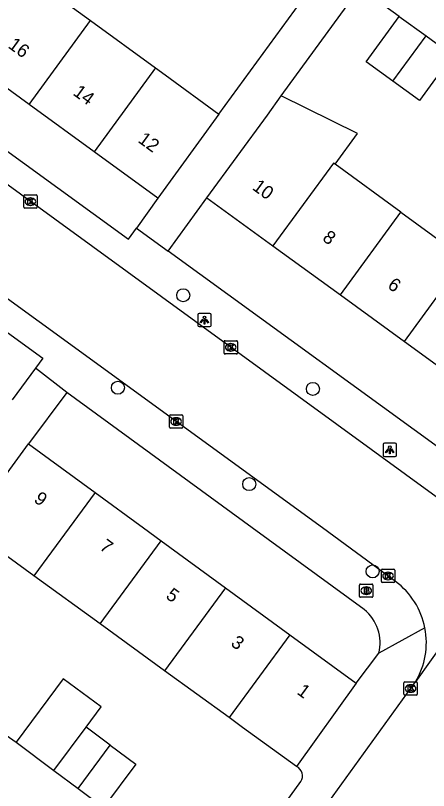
# Model space of a CAD drawing. Extents: x 159675 to 160530, y 382179 to 382901.
# Drawn here: x 160175.7 to 160206.8, y 382480.2 to 382538.5 of the extents above; entities that cross this region are included whole.
import ezdxf

# ---------------------------------------------------------------- set-up
doc = ezdxf.new("R2010")
doc.units = 0
for name, color, linetype in [('IMGEO_Boom', 7, 'Continuous'), ('IMGEO_Brandkraan', 7, 'Continuous'), ('IMGEO_Kolk', 7, 'Continuous'), ('IMGEO_Lichtpunt', 7, 'Continuous'), ('IMGEO_Pand', 7, 'Continuous'), ('IMGEO_Pand_nummerreeks', 7, 'Continuous'), ('IMGEO_Rijbaan_lokaal_gesloten', 7, 'Continuous'), ('IMGEO_Rijbaan_lokaal_open', 7, 'Continuous'), ('IMGEO_Voetpad_open', 7, 'Continuous')]:
    doc.layers.add(name, color=color, linetype=linetype)

msp = doc.modelspace()

# ---------------------------------------------------------------- linework, layer by layer
at = {"layer": 'IMGEO_Boom'}
for centre in [(160188.329, 382517.49), (160183.419, 382510.533), (160198.068, 382510.442), (160193.284, 382503.282), (160202.556, 382496.725)]:
    msp.add_circle(centre, 0.489, dxfattribs=at)
at = {"layer": 'IMGEO_Brandkraan'}
for p, q in [((160201.579, 382494.846), (160201.579, 382495.698)), ((160201.654, 382495.772), (160202.506, 382495.772)), ((160202.58, 382495.698), (160202.58, 382494.846)), ((160202.067, 382495.552), (160202.092, 382495.552)), ((160202.506, 382494.772), (160201.654, 382494.772)), ((160202.09, 382494.992), (160202.065, 382494.992))]:
    msp.add_line(p, q, dxfattribs=at)
for points in [[(160201.579, 382494.846), (160201.579, 382495.698)], [(160201.654, 382495.772), (160202.506, 382495.772)], [(160202.58, 382495.698), (160202.58, 382494.846)], [(160201.927, 382495.472), (160201.927, 382495.072), (160202.14, 382495.072)], [(160202.158, 382495.472), (160201.927, 382495.472)], [(160202.106, 382495.391), (160202.052, 382495.391), (160202.052, 382495.315)], [(160202.052, 382495.315), (160202.105, 382495.315)], [(160202.114, 382495.239), (160202.052, 382495.239), (160202.052, 382495.158)], [(160202.052, 382495.158), (160202.114, 382495.158)], [(160202.506, 382494.772), (160201.654, 382494.772)]]:
    msp.add_lwpolyline(points, dxfattribs=at)
for centre, radius, start, end in [((160201.656, 382495.696), 0.0765, 91.55205, 178.44795), ((160201.656, 382495.696), 0.0765, 91.55205, 178.44795), ((160202.504, 382495.696), 0.0765, 1.55205, 88.44795), ((160202.504, 382495.696), 0.0765, 1.55205, 88.44795), ((160202.107, 382495.353), 0.0379, 267.82845, 90.93552), ((160202.115, 382495.198), 0.0404, 269.87594, 90.50774), ((160202.146, 382495.323), 0.251, 268.66757, 293.53466), ((160202.162, 382495.327), 0.145, 59.4692, 91.53667), ((160202.187, 382495.374), 0.0922, 285.51372, 58.15012), ((160202.192, 382495.182), 0.105, 301.31148, 78.98903), ((160201.656, 382494.848), 0.0765, 181.55205, 268.44795), ((160201.656, 382494.848), 0.0765, 181.55205, 268.44795), ((160202.504, 382494.848), 0.0765, 271.55205, 358.44795), ((160202.504, 382494.848), 0.0765, 271.55205, 358.44795)]:
    msp.add_arc(centre, radius, start, end, dxfattribs=at)
for centre, major_axis, ratio, start_param, end_param in [((160202.066, 382495.272), (-0.387, 0.002), 0.722429, 4.712389, 7.853982), ((160202.091, 382495.272), (-0.39, 0.002), 0.717154, 1.570796, 4.712389)]:
    msp.add_ellipse(centre, major_axis=major_axis, ratio=ratio, start_param=start_param, end_param=end_param, dxfattribs=at)
at = {"layer": 'IMGEO_Kolk'}
for p, q in [((160176.346, 382524.1), (160176.346, 382524.952)), ((160176.421, 382525.026), (160177.273, 382525.026)), ((160176.834, 382524.806), (160176.859, 382524.806)), ((160177.347, 382524.952), (160177.347, 382524.1)), ((160176.857, 382524.246), (160176.832, 382524.246)), ((160177.273, 382524.026), (160176.421, 382524.026)), ((160191.393, 382513.143), (160191.393, 382513.995)), ((160191.468, 382514.069), (160192.32, 382514.069)), ((160191.881, 382513.849), (160191.906, 382513.849)), ((160192.394, 382513.995), (160192.394, 382513.143)), ((160191.904, 382513.289), (160191.879, 382513.289)), ((160192.32, 382513.069), (160191.468, 382513.069)), ((160187.372, 382508.493), (160188.224, 382508.493)), ((160187.297, 382507.567), (160187.297, 382508.419)), ((160187.785, 382508.273), (160187.81, 382508.273)), ((160188.298, 382508.419), (160188.298, 382507.567)), ((160188.224, 382507.493), (160187.372, 382507.493)), ((160187.808, 382507.713), (160187.783, 382507.713)), ((160203.212, 382495.953), (160203.212, 382496.805)), ((160203.287, 382496.879), (160204.139, 382496.879)), ((160204.213, 382496.805), (160204.213, 382495.953)), ((160203.7, 382496.659), (160203.725, 382496.659)), ((160204.139, 382495.879), (160203.287, 382495.879)), ((160203.723, 382496.099), (160203.698, 382496.099)), ((160204.912, 382487.487), (160204.912, 382488.339)), ((160204.987, 382488.413), (160205.839, 382488.413)), ((160205.4, 382488.193), (160205.425, 382488.193)), ((160205.913, 382488.339), (160205.913, 382487.487)), ((160205.423, 382487.633), (160205.398, 382487.633)), ((160205.839, 382487.413), (160204.987, 382487.413))]:
    msp.add_line(p, q, dxfattribs=at)
for points in [[(160176.346, 382524.1), (160176.346, 382524.952)], [(160176.421, 382525.026), (160177.273, 382525.026)], [(160177.347, 382524.952), (160177.347, 382524.1)], [(160176.667, 382524.726), (160176.79, 382524.726), (160176.79, 382524.575), (160176.92, 382524.726), (160177.084, 382524.726), (160176.938, 382524.575), (160177.091, 382524.326), (160176.939, 382524.326), (160176.854, 382524.49), (160176.79, 382524.423), (160176.79, 382524.326), (160176.667, 382524.326), (160176.667, 382524.726)], [(160177.273, 382524.026), (160176.421, 382524.026)], [(160191.393, 382513.143), (160191.393, 382513.995)], [(160191.468, 382514.069), (160192.32, 382514.069)], [(160191.714, 382513.769), (160191.837, 382513.769), (160191.837, 382513.618), (160191.967, 382513.769), (160192.131, 382513.769), (160191.985, 382513.618), (160192.138, 382513.369), (160191.986, 382513.369), (160191.901, 382513.533), (160191.837, 382513.466), (160191.837, 382513.369), (160191.714, 382513.369), (160191.714, 382513.769)], [(160192.394, 382513.995), (160192.394, 382513.143)], [(160192.32, 382513.069), (160191.468, 382513.069)], [(160187.372, 382508.493), (160188.224, 382508.493)], [(160187.297, 382507.567), (160187.297, 382508.419)], [(160187.618, 382508.193), (160187.741, 382508.193), (160187.741, 382508.042), (160187.871, 382508.193), (160188.035, 382508.193), (160187.889, 382508.042), (160188.042, 382507.793), (160187.89, 382507.793), (160187.805, 382507.957), (160187.741, 382507.89), (160187.741, 382507.793), (160187.618, 382507.793), (160187.618, 382508.193)], [(160188.298, 382508.419), (160188.298, 382507.567)], [(160188.224, 382507.493), (160187.372, 382507.493)], [(160203.212, 382495.953), (160203.212, 382496.805)], [(160203.287, 382496.879), (160204.139, 382496.879)], [(160204.213, 382496.805), (160204.213, 382495.953)], [(160203.533, 382496.579), (160203.656, 382496.579), (160203.656, 382496.428), (160203.786, 382496.579), (160203.95, 382496.579), (160203.804, 382496.428), (160203.957, 382496.179), (160203.805, 382496.179), (160203.72, 382496.343), (160203.656, 382496.276), (160203.656, 382496.179), (160203.533, 382496.179), (160203.533, 382496.579)], [(160204.139, 382495.879), (160203.287, 382495.879)], [(160204.912, 382487.487), (160204.912, 382488.339)], [(160204.987, 382488.413), (160205.839, 382488.413)], [(160205.233, 382488.113), (160205.356, 382488.113), (160205.356, 382487.962), (160205.486, 382488.113), (160205.65, 382488.113), (160205.504, 382487.962), (160205.657, 382487.713), (160205.505, 382487.713), (160205.42, 382487.877), (160205.356, 382487.81), (160205.356, 382487.713), (160205.233, 382487.713), (160205.233, 382488.113)], [(160205.913, 382488.339), (160205.913, 382487.487)], [(160205.839, 382487.413), (160204.987, 382487.413)]]:
    msp.add_lwpolyline(points, dxfattribs=at)
for centre, start, end in [((160176.423, 382524.95), 91.55205, 178.44795), ((160176.423, 382524.95), 91.55205, 178.44795), ((160177.271, 382524.95), 1.55205, 88.44795), ((160177.271, 382524.95), 1.55205, 88.44795), ((160176.423, 382524.102), 181.55205, 268.44795), ((160176.423, 382524.102), 181.55205, 268.44795), ((160177.271, 382524.102), 271.55205, 358.44795), ((160177.271, 382524.102), 271.55205, 358.44795), ((160191.47, 382513.993), 91.55205, 178.44795), ((160191.47, 382513.993), 91.55205, 178.44795), ((160192.318, 382513.993), 1.55205, 88.44795), ((160192.318, 382513.993), 1.55205, 88.44795), ((160191.47, 382513.145), 181.55205, 268.44795), ((160191.47, 382513.145), 181.55205, 268.44795), ((160192.318, 382513.145), 271.55205, 358.44795), ((160192.318, 382513.145), 271.55205, 358.44795), ((160187.374, 382508.417), 91.55205, 178.44795), ((160187.374, 382508.417), 91.55205, 178.44795), ((160188.222, 382508.417), 1.55205, 88.44795), ((160188.222, 382508.417), 1.55205, 88.44795), ((160187.374, 382507.569), 181.55205, 268.44795), ((160187.374, 382507.569), 181.55205, 268.44795), ((160188.222, 382507.569), 271.55205, 358.44795), ((160188.222, 382507.569), 271.55205, 358.44795), ((160203.289, 382496.803), 91.55205, 178.44795), ((160203.289, 382496.803), 91.55205, 178.44795), ((160204.137, 382496.803), 1.55205, 88.44795), ((160204.137, 382496.803), 1.55205, 88.44795), ((160203.289, 382495.955), 181.55205, 268.44795), ((160203.289, 382495.955), 181.55205, 268.44795), ((160204.137, 382495.955), 271.55205, 358.44795), ((160204.137, 382495.955), 271.55205, 358.44795), ((160204.989, 382488.337), 91.55205, 178.44795), ((160204.989, 382488.337), 91.55205, 178.44795), ((160205.837, 382488.337), 1.55205, 88.44795), ((160205.837, 382488.337), 1.55205, 88.44795), ((160204.989, 382487.489), 181.55205, 268.44795), ((160204.989, 382487.489), 181.55205, 268.44795), ((160205.837, 382487.489), 271.55205, 358.44795), ((160205.837, 382487.489), 271.55205, 358.44795)]:
    msp.add_arc(centre, 0.0765, start, end, dxfattribs=at)
for centre, major_axis, ratio, start_param, end_param in [((160176.833, 382524.526), (-0.387, 0.002), 0.722429, 4.712389, 7.853982), ((160176.858, 382524.526), (-0.39, 0.002), 0.717154, 1.570796, 4.712389), ((160191.88, 382513.569), (-0.387, 0.002), 0.722429, 4.712389, 7.853982), ((160191.905, 382513.569), (-0.39, 0.002), 0.717154, 1.570796, 4.712389), ((160187.784, 382507.993), (-0.387, 0.002), 0.722429, 4.712389, 7.853982), ((160187.809, 382507.993), (-0.39, 0.002), 0.717154, 1.570796, 4.712389), ((160203.699, 382496.379), (-0.387, 0.002), 0.722429, 4.712389, 7.853982), ((160203.724, 382496.379), (-0.39, 0.002), 0.717154, 1.570796, 4.712389), ((160205.399, 382487.913), (-0.387, 0.002), 0.722429, 4.712389, 7.853982), ((160205.424, 382487.913), (-0.39, 0.002), 0.717154, 1.570796, 4.712389)]:
    msp.add_ellipse(centre, major_axis=major_axis, ratio=ratio, start_param=start_param, end_param=end_param, dxfattribs=at)
at = {"layer": 'IMGEO_Lichtpunt'}
for p, q in [((160189.426, 382516.026), (160189.426, 382515.219)), ((160189.426, 382516.026), (160189.426, 382515.219)), ((160190.328, 382516.121), (160189.52, 382516.121)), ((160190.328, 382516.121), (160189.52, 382516.121)), ((160190.422, 382515.219), (160190.422, 382516.026)), ((160190.422, 382515.219), (160190.422, 382516.026)), ((160189.52, 382515.125), (160190.328, 382515.125)), ((160189.52, 382515.125), (160190.328, 382515.125)), ((160203.345, 382506.271), (160203.345, 382505.464)), ((160203.345, 382506.271), (160203.345, 382505.464)), ((160204.247, 382506.366), (160203.439, 382506.366)), ((160204.247, 382506.366), (160203.439, 382506.366)), ((160204.341, 382505.464), (160204.341, 382506.271)), ((160204.341, 382505.464), (160204.341, 382506.271)), ((160203.439, 382505.37), (160204.247, 382505.37)), ((160203.439, 382505.37), (160204.247, 382505.37))]:
    msp.add_line(p, q, dxfattribs=at)
for points in [[(160189.8, 382515.69), (160189.839, 382515.662), (160189.651, 382515.4), (160189.613, 382515.427), (160189.8, 382515.69)], [(160189.902, 382515.642), (160189.949, 382515.642), (160189.949, 382515.32), (160189.902, 382515.32), (160189.902, 382515.642)], [(160190.012, 382515.662), (160190.05, 382515.689), (160190.237, 382515.427), (160190.198, 382515.399), (160190.012, 382515.662)], [(160203.719, 382505.935), (160203.758, 382505.907), (160203.57, 382505.645), (160203.532, 382505.672), (160203.719, 382505.935)], [(160203.821, 382505.887), (160203.868, 382505.887), (160203.868, 382505.565), (160203.821, 382505.565), (160203.821, 382505.887)], [(160203.931, 382505.907), (160203.969, 382505.934), (160204.156, 382505.672), (160204.117, 382505.644), (160203.931, 382505.907)]]:
    msp.add_lwpolyline(points, dxfattribs=at)
for centre in [(160189.925, 382515.824), (160203.844, 382506.069)]:
    msp.add_circle(centre, 0.0994, dxfattribs=at)
for centre, start, end in [((160189.52, 382516.026), 90, 180), ((160189.52, 382516.026), 90, 180), ((160190.328, 382516.026), 0, 90), ((160190.328, 382516.026), 0, 90), ((160189.52, 382515.219), 180, 270), ((160189.52, 382515.219), 180, 270), ((160190.328, 382515.219), 270, 0), ((160190.328, 382515.219), 270, 360), ((160203.439, 382506.271), 90, 180), ((160203.439, 382506.271), 90, 180), ((160204.247, 382506.271), 0, 90), ((160204.247, 382506.271), 0, 90), ((160203.439, 382505.464), 180, 270), ((160203.439, 382505.464), 180, 270), ((160204.247, 382505.464), 270, 0), ((160204.247, 382505.464), 270, 360)]:
    msp.add_arc(centre, 0.0946, start, end, dxfattribs=at)
at = {"layer": 'IMGEO_Pand'}
for points in [[(160176.396, 382541.751), (160181.355, 382538.141)], [(160204.085, 382533.578), (160202.074, 382535.041), (160204.554, 382538.45)], [(160204.554, 382538.45), (160206.567, 382536.986)], [(160176.758, 382531.828), (160181.355, 382538.141)], [(160181.355, 382538.141), (160186.235, 382534.588)], [(160204.085, 382533.578), (160206.567, 382536.986)], [(160206.567, 382536.986), (160208.566, 382535.532)], [(160176.758, 382531.828), (160171.799, 382535.439)], [(160208.566, 382535.532), (160206.086, 382532.123), (160204.085, 382533.578)], [(160186.235, 382534.588), (160181.637, 382528.275)], [(160186.235, 382534.588), (160186.972, 382534.051), (160191.014, 382531.108)], [(160190.112, 382524.801), (160194.652, 382531.036), (160195.698, 382532.472)], [(160199.741, 382527.331), (160201.431, 382529.652), (160195.698, 382532.472)], [(160181.637, 382528.275), (160176.758, 382531.828)], [(160191.014, 382531.108), (160186.417, 382524.795)], [(160186.417, 382524.795), (160181.637, 382528.275)], [(160199.741, 382527.331), (160199.607, 382527.428), (160195.067, 382521.193)], [(160204.67, 382523.742), (160199.741, 382527.331)], [(160190.112, 382524.801), (160195.067, 382521.193)], [(160200.131, 382517.506), (160204.67, 382523.742)], [(160204.67, 382523.742), (160209.487, 382520.234)], [(160195.067, 382521.193), (160200.131, 382517.506)], [(160204.949, 382513.998), (160209.487, 382520.234)], [(160200.131, 382517.506), (160204.949, 382513.998)], [(160204.949, 382513.998), (160209.802, 382510.465)], [(160172.149, 382500), (160173.759, 382502.279), (160176.698, 382506.323)], [(160176.698, 382506.323), (160181.704, 382502.662)], [(160181.704, 382502.662), (160179.757, 382500), (160177.116, 382496.389)], [(160181.704, 382502.662), (160185.344, 382500), (160186.672, 382499.029)], [(160177.116, 382496.389), (160172.149, 382500)], [(160182.094, 382492.77), (160186.672, 382499.029)], [(160186.672, 382499.029), (160191.502, 382495.496)], [(160182.094, 382492.77), (160177.116, 382496.389)], [(160191.502, 382495.496), (160186.934, 382489.251)], [(160191.502, 382495.496), (160196.341, 382491.958)], [(160186.934, 382489.251), (160182.094, 382492.77)], [(160196.341, 382491.958), (160191.782, 382485.726)], [(160196.341, 382491.958), (160201.314, 382488.321)], [(160191.782, 382485.726), (160186.934, 382489.251)], [(160181.035, 382485.016), (160182.164, 382486.531), (160179.323, 382488.647), (160175.768, 382483.874)], [(160201.314, 382488.321), (160196.833, 382482.055)], [(160196.833, 382482.055), (160192.788, 382484.995), (160191.782, 382485.726)], [(160178.609, 382481.758), (160181.035, 382485.016)], [(160182.848, 382483.665), (160181.035, 382485.016)], [(160175.768, 382483.874), (160178.609, 382481.758)], [(160180.45, 382480.387), (160182.848, 382483.665)], [(160182.848, 382483.665), (160184.767, 382482.236), (160182.34, 382478.979)], [(160178.609, 382481.758), (160180.45, 382480.387)], [(160180.45, 382480.387), (160182.34, 382478.979)]]:
    msp.add_lwpolyline(points, dxfattribs=at)
at = {"layer": 'IMGEO_Rijbaan_lokaal_gesloten'}
for points in [[(160216.121, 382502.946), (160214.024, 382500), (160205.773, 382488.409)], [(160195.682, 382474.429), (160205.773, 382488.409)]]:
    msp.add_lwpolyline(points, dxfattribs=at)
at = {"layer": 'IMGEO_Rijbaan_lokaal_open'}
for points in [[(160207.614, 382502.119), (160170.916, 382528.842)], [(160204.282, 382495.961), (160198.798, 382500), (160166.836, 382523.227)]]:
    msp.add_lwpolyline(points, dxfattribs=at)
for centre, radius, start, end in [((160200.865, 382491.365), 5.727, 11.1572, 53.37184), ((160200.863, 382491.362), 5.73, 328.97543, 11.17755)]:
    msp.add_arc(centre, radius, start, end, dxfattribs=at)
at = {"layer": 'IMGEO_Voetpad_open'}
for points in [[(160127.897, 382562.669), (160184.209, 382521.695), (160184.808, 382522.535)], [(160121.273, 382553.859), (160177.794, 382512.755), (160177.234, 382512.001)], [(160195.698, 382532.472), (160201.606, 382540.595)], [(160204.554, 382538.45), (160201.606, 382540.595)], [(160191.014, 382531.108), (160197.179, 382539.582)], [(160186.417, 382524.795), (160184.808, 382522.535)], [(160187.205, 382520.79), (160190.112, 382524.801)], [(160184.808, 382522.535), (160187.205, 382520.79)], [(160210.164, 382504.096), (160187.205, 382520.79)], [(160177.234, 382512.001), (160175.469, 382509.626)], [(160179.581, 382510.186), (160177.234, 382512.001)], [(160179.581, 382510.186), (160176.698, 382506.323)], [(160201.923, 382493.849), (160193.511, 382500), (160179.581, 382510.186)], [(160206.484, 382492.473), (160203.011, 382490.565)], [(160201.314, 382488.321), (160203.011, 382490.565)], [(160173.177, 382485.697), (160175.768, 382483.874)], [(160193.609, 382475.995), (160197.153, 382480.914)]]:
    msp.add_lwpolyline(points, dxfattribs=at)
for centre, radius, start, end in [((160199.942, 382491.37), 3.173, 345.29719, 51.36321), ((160196.512, 382481.349), 0.775, 325.82856, 65.50435)]:
    msp.add_arc(centre, radius, start, end, dxfattribs=at)

# ---------------------------------------------------------------- texts
at = {"layer": 'IMGEO_Pand_nummerreeks'}
for s, rotation, p in [('16', 323.94087, (160175.105, 382536.148)), ('14', 323.94087, (160179.985, 382532.595)), ('12', 323.94087, (160184.863, 382529.044)), ('10', 323.94377, (160193.451, 382525.486)), ('8', 323.94377, (160198.719, 382521.651)), ('6', 323.94188, (160203.611, 382518.089)), ('9', 323.82116, (160177.043, 382502.007)), ('7', 323.92431, (160181.98, 382498.426)), ('5', 323.82167, (160186.955, 382494.758)), ('3', 323.82167, (160191.835, 382491.189)), ('1', 323.82167, (160196.808, 382487.553))]:
    msp.add_text(s, height=1, rotation=rotation, dxfattribs=at).set_placement(p)

doc.saveas('drawing.dxf')
